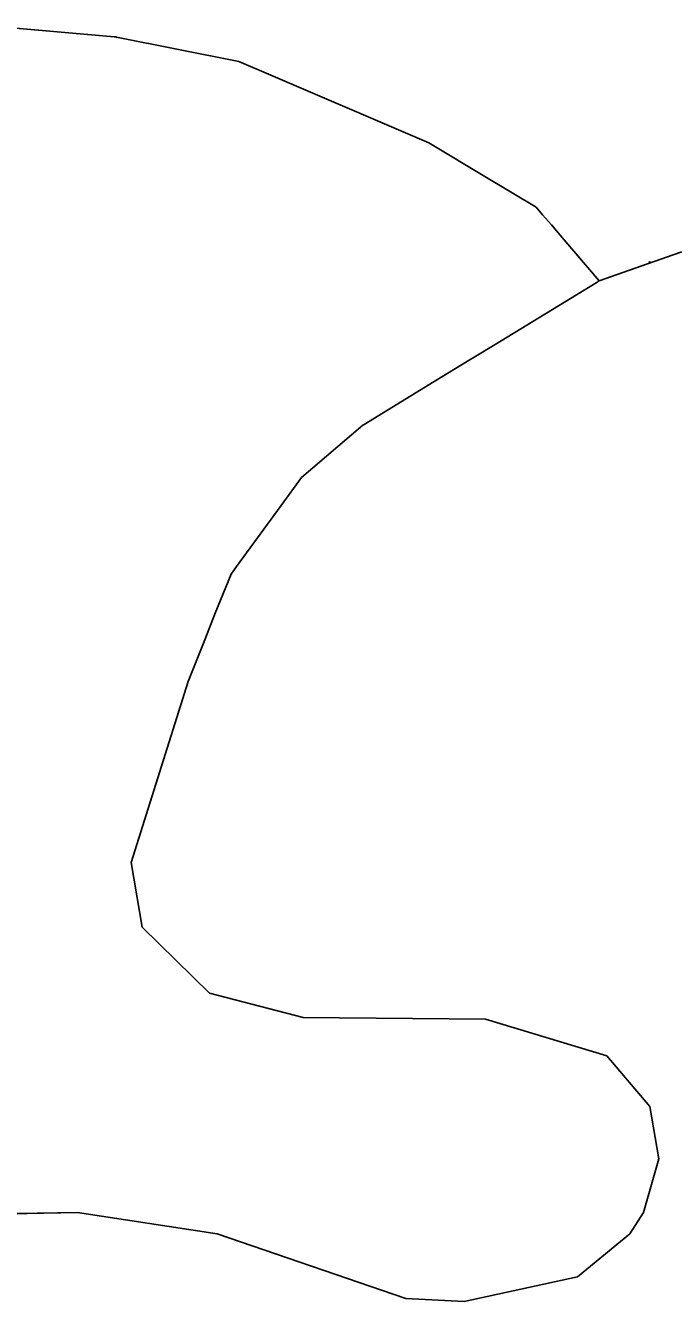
# Model space of a CAD drawing. Extents: x -547623 to -533936, y -1096714 to -1086523.
# Drawn here: x -543964 to -543752.4, y -1094773 to -1094357.3 of the extents above; entities that cross this region are included whole.
import ezdxf

# ---------------------------------------------------------------- set-up
doc = ezdxf.new("R2010")
doc.units = 0
doc.layers.add('Vrstva 28', color=7, linetype='Continuous')

msp = doc.modelspace()

# ---------------------------------------------------------------- linework, layer by layer
at = {"layer": 'Vrstva 28'}
for p, q in [((-543935.13, -1094360.95), (-543977.3, -1094357.3)), ((-543977.3, -1094357.3), (-543935.13, -1094360.95)), ((-543935.13, -1094360.95), (-543977.3, -1094357.3)), ((-543934.5, -1094361), (-543935.13, -1094360.95)), ((-543935.13, -1094360.95), (-543934.5, -1094361)), ((-543934.5, -1094361), (-543935.13, -1094360.95)), ((-543934.32, -1094361.04), (-543934.5, -1094361)), ((-543934.5, -1094361), (-543934.32, -1094361.04)), ((-543934.32, -1094361.04), (-543934.5, -1094361)), ((-543894.5, -1094369), (-543934.32, -1094361.04)), ((-543934.32, -1094361.04), (-543894.5, -1094369)), ((-543894.5, -1094369), (-543934.32, -1094361.04)), ((-543884.02, -1094373.48), (-543894.5, -1094369)), ((-543894.5, -1094369), (-543884.02, -1094373.48)), ((-543884.02, -1094373.48), (-543894.5, -1094369)), ((-543839.33, -1094392.58), (-543884.02, -1094373.48)), ((-543884.02, -1094373.48), (-543839.33, -1094392.58)), ((-543839.33, -1094392.58), (-543884.02, -1094373.48)), ((-543832.5, -1094395.5), (-543839.33, -1094392.58)), ((-543839.33, -1094392.58), (-543832.5, -1094395.5)), ((-543832.5, -1094395.5), (-543839.33, -1094392.58)), ((-543813.69, -1094406.78), (-543832.5, -1094395.5)), ((-543832.5, -1094395.5), (-543813.69, -1094406.78)), ((-543813.69, -1094406.78), (-543832.5, -1094395.5)), ((-543797.5, -1094416.5), (-543813.69, -1094406.78)), ((-543813.69, -1094406.78), (-543797.5, -1094416.5)), ((-543797.5, -1094416.5), (-543813.69, -1094406.78)), ((-543795.42, -1094418.93), (-543797.5, -1094416.5)), ((-543797.5, -1094416.5), (-543795.42, -1094418.93)), ((-543795.42, -1094418.93), (-543797.5, -1094416.5)), ((-543792.58, -1094422.26), (-543795.42, -1094418.93)), ((-543795.42, -1094418.93), (-543792.58, -1094422.26)), ((-543792.58, -1094422.26), (-543795.42, -1094418.93)), ((-543789.73, -1094425.59), (-543792.58, -1094422.26)), ((-543792.58, -1094422.26), (-543789.73, -1094425.59)), ((-543789.73, -1094425.59), (-543792.58, -1094422.26)), ((-543777, -1094440.5), (-543789.73, -1094425.59)), ((-543789.73, -1094425.59), (-543777, -1094440.5)), ((-543777, -1094440.5), (-543789.73, -1094425.59)), ((-543752.84, -1094432.02), (-543758.72, -1094434.08)), ((-543758.72, -1094434.08), (-543752.84, -1094432.02)), ((-543750, -1094431.02), (-543752.84, -1094432.02)), ((-543752.84, -1094432.02), (-543750, -1094431.02)), ((-543761.19, -1094434.95), (-543777, -1094440.5)), ((-543777, -1094440.5), (-543761.19, -1094434.95)), ((-543760.31, -1094434.64), (-543761.19, -1094434.95)), ((-543761.19, -1094434.95), (-543760.31, -1094434.64)), ((-543760.05, -1094434.55), (-543760.72, -1094434.33)), ((-543760.72, -1094434.33), (-543760.31, -1094434.64)), ((-543760.31, -1094434.64), (-543760.72, -1094434.33)), ((-543760.72, -1094434.33), (-543760.05, -1094434.55)), ((-543758.72, -1094434.08), (-543760.05, -1094434.55)), ((-543760.05, -1094434.55), (-543758.72, -1094434.08)), ((-543777, -1094440.5), (-543777.95, -1094441.08)), ((-543777.95, -1094441.08), (-543777, -1094440.5)), ((-543777.95, -1094441.08), (-543777, -1094440.5)), ((-543777.95, -1094441.08), (-543810.88, -1094461.18)), ((-543810.88, -1094461.18), (-543777.95, -1094441.08)), ((-543810.88, -1094461.18), (-543777.95, -1094441.08)), ((-543810.88, -1094461.18), (-543817.75, -1094465.37)), ((-543817.75, -1094465.37), (-543810.88, -1094461.18)), ((-543817.75, -1094465.37), (-543810.88, -1094461.18)), ((-543817.75, -1094465.37), (-543819.36, -1094466.35)), ((-543819.36, -1094466.35), (-543817.75, -1094465.37)), ((-543819.36, -1094466.35), (-543817.75, -1094465.37)), ((-543819.36, -1094466.35), (-543830.75, -1094473.31)), ((-543830.75, -1094473.31), (-543819.36, -1094466.35)), ((-543830.75, -1094473.31), (-543819.36, -1094466.35)), ((-543830.75, -1094473.31), (-543853.57, -1094487.24)), ((-543853.57, -1094487.24), (-543830.75, -1094473.31)), ((-543853.57, -1094487.24), (-543830.75, -1094473.31)), ((-543854, -1094487.5), (-543874, -1094504.5)), ((-543874, -1094504.5), (-543854, -1094487.5)), ((-543874, -1094504.5), (-543854, -1094487.5)), ((-543853.57, -1094487.24), (-543854, -1094487.5)), ((-543854, -1094487.5), (-543853.57, -1094487.24)), ((-543854, -1094487.5), (-543853.57, -1094487.24)), ((-543874, -1094504.5), (-543880.67, -1094513.63)), ((-543880.67, -1094513.63), (-543874, -1094504.5)), ((-543880.67, -1094513.63), (-543874, -1094504.5)), ((-543880.67, -1094513.63), (-543895.25, -1094533.6)), ((-543895.25, -1094533.6), (-543880.67, -1094513.63)), ((-543895.25, -1094533.6), (-543880.67, -1094513.63)), ((-543897, -1094536), (-543902.11, -1094548.76)), ((-543902.11, -1094548.76), (-543897, -1094536)), ((-543902.11, -1094548.76), (-543897, -1094536)), ((-543895.25, -1094533.6), (-543897, -1094536)), ((-543897, -1094536), (-543895.25, -1094533.6)), ((-543897, -1094536), (-543895.25, -1094533.6)), ((-543902.11, -1094548.76), (-543905.58, -1094557.45)), ((-543905.58, -1094557.45), (-543902.11, -1094548.76)), ((-543905.58, -1094557.45), (-543902.11, -1094548.76)), ((-543905.58, -1094557.45), (-543911, -1094571)), ((-543911, -1094571), (-543905.58, -1094557.45)), ((-543911, -1094571), (-543905.58, -1094557.45)), ((-543911, -1094571), (-543929.5, -1094630)), ((-543929.5, -1094630), (-543911, -1094571)), ((-543929.5, -1094630), (-543911, -1094571)), ((-543929.5, -1094630), (-543926, -1094651)), ((-543926, -1094651), (-543929.5, -1094630)), ((-543926, -1094651), (-543929.5, -1094630)), ((-543926, -1094651), (-543904, -1094672.5)), ((-543904, -1094672.5), (-543926, -1094651)), ((-543904, -1094672.5), (-543926, -1094651)), ((-543904, -1094672.5), (-543873.5, -1094680.5)), ((-543873.5, -1094680.5), (-543904, -1094672.5)), ((-543873.5, -1094680.5), (-543904, -1094672.5)), ((-543873.5, -1094680.5), (-543814, -1094681)), ((-543814, -1094681), (-543873.5, -1094680.5)), ((-543814, -1094681), (-543873.5, -1094680.5)), ((-543814, -1094681), (-543774.5, -1094693)), ((-543774.5, -1094693), (-543814, -1094681)), ((-543774.5, -1094693), (-543814, -1094681)), ((-543774.5, -1094693), (-543760.5, -1094709.5)), ((-543760.5, -1094709.5), (-543774.5, -1094693)), ((-543760.5, -1094709.5), (-543774.5, -1094693)), ((-543760.5, -1094709.5), (-543757.5, -1094726.5)), ((-543757.5, -1094726.5), (-543760.5, -1094709.5)), ((-543757.5, -1094726.5), (-543760.5, -1094709.5)), ((-543757.5, -1094726.5), (-543762.5, -1094744)), ((-543762.5, -1094744), (-543757.5, -1094726.5)), ((-543762.5, -1094744), (-543757.5, -1094726.5)), ((-543947, -1094744), (-543974.5, -1094744.5)), ((-543974.5, -1094744.5), (-543947, -1094744)), ((-543974.5, -1094744.5), (-543947, -1094744)), ((-543901.5, -1094751), (-543947, -1094744)), ((-543947, -1094744), (-543901.5, -1094751)), ((-543947, -1094744), (-543901.5, -1094751)), ((-543762.5, -1094744), (-543767, -1094751)), ((-543767, -1094751), (-543762.5, -1094744)), ((-543767, -1094751), (-543762.5, -1094744)), ((-543840, -1094772), (-543901.5, -1094751)), ((-543901.5, -1094751), (-543840, -1094772)), ((-543901.5, -1094751), (-543840, -1094772)), ((-543767, -1094751), (-543784, -1094765)), ((-543784, -1094765), (-543767, -1094751)), ((-543784, -1094765), (-543767, -1094751)), ((-543784, -1094765), (-543821, -1094773)), ((-543821, -1094773), (-543784, -1094765)), ((-543821, -1094773), (-543784, -1094765)), ((-543821, -1094773), (-543840, -1094772)), ((-543840, -1094772), (-543821, -1094773)), ((-543840, -1094772), (-543821, -1094773))]:
    msp.add_line(p, q, dxfattribs=at)
for points in [[(-543977.3, -1094357.3), (-543935.13, -1094360.95), (-543934.5, -1094361), (-543934.32, -1094361.04), (-543894.5, -1094369), (-543884.02, -1094373.48), (-543839.33, -1094392.58), (-543832.5, -1094395.5), (-543813.69, -1094406.78), (-543797.5, -1094416.5), (-543795.42, -1094418.93), (-543792.58, -1094422.26), (-543789.73, -1094425.59), (-543777, -1094440.5), (-543761.19, -1094434.95), (-543760.31, -1094434.64), (-543760.72, -1094434.33), (-543760.05, -1094434.55), (-543758.72, -1094434.08), (-543752.84, -1094432.02), (-543750, -1094431.02)], [(-543750, -1094431.02), (-543752.84, -1094432.02), (-543758.72, -1094434.08), (-543760.05, -1094434.55), (-543760.72, -1094434.33), (-543760.31, -1094434.64), (-543761.19, -1094434.95), (-543777, -1094440.5), (-543777.95, -1094441.08), (-543810.88, -1094461.18), (-543817.75, -1094465.37), (-543819.36, -1094466.35), (-543830.75, -1094473.31), (-543853.57, -1094487.24), (-543854, -1094487.5), (-543874, -1094504.5), (-543880.67, -1094513.63), (-543895.25, -1094533.6), (-543897, -1094536), (-543902.11, -1094548.76), (-543905.58, -1094557.45), (-543911, -1094571), (-543929.5, -1094630), (-543926, -1094651), (-543904, -1094672.5), (-543873.5, -1094680.5), (-543814, -1094681), (-543774.5, -1094693), (-543760.5, -1094709.5), (-543757.5, -1094726.5), (-543762.5, -1094744), (-543767, -1094751), (-543784, -1094765), (-543821, -1094773), (-543840, -1094772), (-543901.5, -1094751), (-543947, -1094744), (-543974.5, -1094744.5)]]:
    msp.add_lwpolyline(points, dxfattribs=at)

doc.saveas('drawing.dxf')
